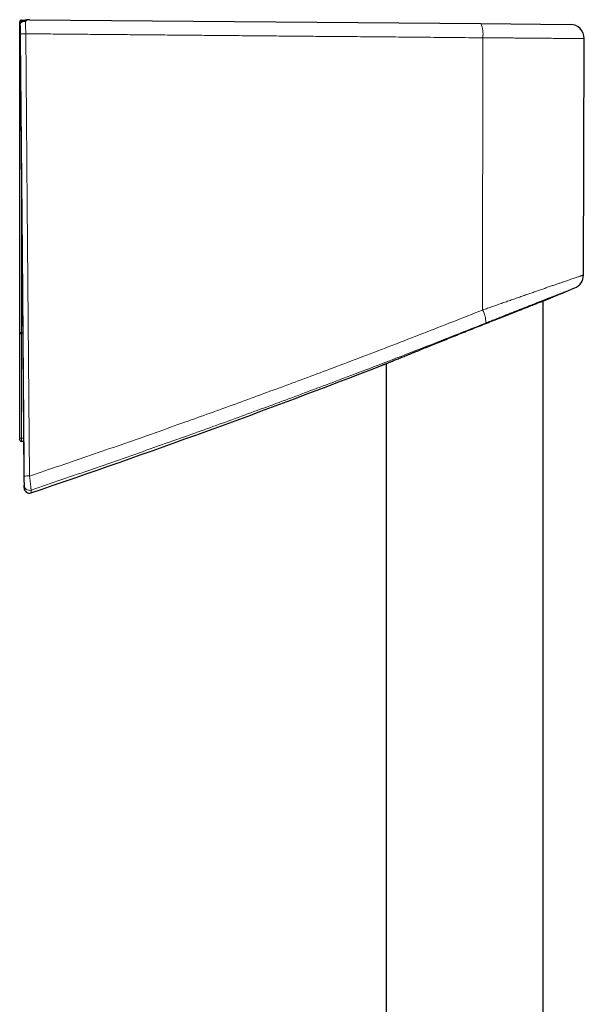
# Model space of a CAD drawing. Header units: millimetres. Extents: x 8 to 778, y 12 to 1829.
# Tile 335 of 335: x 616 to 680, y 1717 to 1829. Entities that reach past the tile are written whole.
import ezdxf

# ---------------------------------------------------------------- set-up
doc = ezdxf.new("R2010")
doc.units = ezdxf.units.MM

msp = doc.modelspace()

# ---------------------------------------------------------------- linework, layer by layer
at = {"color": 7, "linetype": 'Continuous', "lineweight": 30}
for p, q in [((616.13, 1826.67), (616.13, 1828.82)), ((616.33, 1829.02), (616.81, 1829.02)), ((617.22, 1829.07), (668.46, 1828.62)), ((617.22, 1829.07), (617.22, 1829.07)), ((668.46, 1828.62), (678.63, 1828.53)), ((616.13, 1826.27), (616.13, 1826.67)), ((616.13, 1793.54), (616.13, 1826.27)), ((680.12, 1800.07), (680.21, 1826.93)), ((675.53, 1504.9), (675.53, 1797.13)), ((676.35, 1797.45), (676.35, 1797.45)), ((616.13, 1793.46), (616.13, 1793.54)), ((616.13, 1781.59), (616.13, 1793.46)), ((657.2, 1789.8), (657.2, 1789.8)), ((657.73, 1790.02), (657.73, 1505.03)), ((616.13, 1781.37), (616.13, 1781.59)), ((616.57, 1781.17), (616.33, 1781.17)), ((616.61, 1777.17), (616.62, 1775.9))]:
    msp.add_line(p, q, dxfattribs=at)
at = {"color": 8, "linetype": 'Continuous', "lineweight": 0}
for p, q in [((616.13, 1828.82), (616.34, 1828.82)), ((616.34, 1828.82), (616.34, 1828.8)), ((616.36, 1828.82), (616.34, 1828.82)), ((668.68, 1827.02), (668.67, 1796.1)), ((616.13, 1826.67), (616.18, 1826.67)), ((616.33, 1809.76), (616.33, 1793.54)), ((616.33, 1793.54), (616.32, 1793.41)), ((616.33, 1793.54), (616.47, 1793.54)), ((616.32, 1793.41), (616.32, 1781.54)), ((616.47, 1793.41), (616.32, 1793.41)), ((616.32, 1781.54), (616.57, 1781.54))]:
    msp.add_line(p, q, dxfattribs=at)
at = {"color": 7, "linetype": 'Continuous', "lineweight": 30, "flags": 128}
msp.add_lwpolyline([(616.16, 1828.26), (616.17, 1827.04), (616.25, 1818.9), (616.39, 1802.61), (616.6, 1778.8)], dxfattribs=at)
at = {"color": 8, "linetype": 'Continuous', "lineweight": 0, "flags": 128}
for points in [[(616.61, 1777.24), (616.44, 1796.63), (616.17, 1827.46)], [(616.81, 1827.47), (616.98, 1808.08), (617.25, 1777.25)], [(616.32, 1793.41), (616.29, 1793.41), (616.25, 1793.41), (616.21, 1793.42), (616.18, 1793.42), (616.16, 1793.43), (616.14, 1793.44), (616.13, 1793.45), (616.13, 1793.46)], [(616.32, 1781.54), (616.29, 1781.54), (616.25, 1781.54), (616.21, 1781.54), (616.18, 1781.55), (616.16, 1781.56), (616.14, 1781.57), (616.13, 1781.58), (616.13, 1781.59)]]:
    msp.add_lwpolyline(points, dxfattribs=at)
at = {"color": 7, "linetype": 'Continuous', "lineweight": 30}
for centre, radius, start, end in [((616.33, 1828.82), 0.2, 89.3, 180), ((678.61, 1826.93), 1.6, 359.8007, 89.5), ((616.33, 1826.67), 0.2, 180, 222.2663), ((678.52, 1800.08), 1.6, 292.4492, 359.7652), ((295.77, 2722.2), 1000, 292.36936, 292.54178), ((295.77, 2722.2), 1000, 288.76193, 291.18751), ((616.33, 1781.37), 0.2, 180, 270), ((617.22, 1775.91), 0.6, 180.0864, 288.7824)]:
    msp.add_arc(centre, radius, start, end, dxfattribs=at)
at = {"color": 8, "linetype": 'Continuous', "lineweight": 0}
for centre, radius, start, end in [((615.5, 1828.88), 0.839, 355.9019, 9.5999), ((665.82, 1827.43), 2.9, 351.8604, 24.3445), ((616.28, 1868.88), 41.42, 269.8426, 270.7231), ((616.17, 1817.25), 9.02, 89.9536, 90.3089), ((666.05, 1794.69), 2.98, 358.6994, 28.2764), ((616.28, 1739.42), 54.12, 89.9471, 90.1588), ((616.72, 1818.63), 41.38, 269.8417, 270.7235), ((617.22, 1776.22), 0.6, 180.5293, 288.7625)]:
    msp.add_arc(centre, radius, start, end, dxfattribs=at)
msp.add_ellipse((616.33, 1781.67), major_axis=(0, 0.5), ratio=0.001, start_param=1.849697, end_param=3.141593, dxfattribs=at)
at = {"color": 7, "linetype": 'Continuous', "lineweight": 30}
for points, knots in [([(616.16, 1828.43), (616.16, 1828.46), (616.17, 1828.52), (616.19, 1828.61), (616.23, 1828.69), (616.28, 1828.76), (616.34, 1828.81), (616.42, 1828.86), (616.51, 1828.89), (616.6, 1828.91), (616.69, 1828.91), (616.75, 1828.9), (616.78, 1828.9), (616.78, 1828.9)], [0, 0, 0, 0, 0.097384, 0.197672, 0.29503, 0.395073, 0.495037, 0.597737, 0.700696, 0.806516, 0.898405, 0.992252, 1, 1, 1, 1]), ([(616.16, 1828.43), (616.16, 1828.41), (616.16, 1828.37), (616.16, 1828.31), (616.16, 1828.27), (616.16, 1828.26)], [0, 0, 0, 0, 0.4047575, 0.8225142, 1, 1, 1, 1]), ([(617.22, 1829.07), (617.2, 1829.07), (617.15, 1829.07), (617.05, 1829.06), (616.94, 1829.05), (616.83, 1829.02), (616.72, 1828.99), (616.62, 1828.96), (616.51, 1828.91), (616.44, 1828.87), (616.39, 1828.84), (616.38, 1828.84)], [0, 0, 0, 0, 0.057977, 0.18665, 0.315584, 0.444696, 0.575994, 0.705185, 0.831709, 0.95589, 1, 1, 1, 1]), ([(657.2, 1789.8), (657.2, 1789.8), (657.19, 1789.8), (657.2, 1789.8), (657.23, 1789.81), (657.27, 1789.83), (657.32, 1789.85), (657.39, 1789.88), (657.47, 1789.91), (657.57, 1789.95), (657.68, 1790), (657.81, 1790.05), (657.95, 1790.11), (658.1, 1790.17), (658.26, 1790.23), (658.44, 1790.31), (658.64, 1790.39), (658.86, 1790.48), (659.09, 1790.57), (659.34, 1790.68), (659.61, 1790.78), (659.89, 1790.89), (660.18, 1791.01), (660.48, 1791.13), (660.78, 1791.26), (661.09, 1791.38), (661.42, 1791.51), (661.75, 1791.65), (662.09, 1791.79), (662.44, 1791.93), (662.8, 1792.07), (663.17, 1792.22), (663.55, 1792.37), (663.93, 1792.53), (664.33, 1792.69), (664.73, 1792.85), (665.13, 1793.01), (665.54, 1793.17), (665.95, 1793.34), (666.37, 1793.51), (666.79, 1793.68), (667.22, 1793.85), (667.64, 1794.02), (668.07, 1794.19), (668.5, 1794.36), (668.93, 1794.53), (669.35, 1794.7), (669.77, 1794.86), (670.18, 1795.02), (670.58, 1795.18), (670.97, 1795.34), (671.36, 1795.49), (671.74, 1795.64), (672.12, 1795.79), (672.49, 1795.94), (672.81, 1796.06), (673.08, 1796.17), (673.32, 1796.26), (673.54, 1796.35), (673.79, 1796.45), (674.05, 1796.55), (674.33, 1796.66), (674.59, 1796.76), (674.84, 1796.86), (675.04, 1796.94), (675.21, 1797.01), (675.35, 1797.06), (675.48, 1797.11), (675.62, 1797.17), (675.76, 1797.22), (675.88, 1797.27), (675.98, 1797.31), (676.06, 1797.34), (676.13, 1797.37), (676.2, 1797.39), (676.26, 1797.42), (676.31, 1797.44), (676.34, 1797.45), (676.35, 1797.45), (676.35, 1797.45), (676.35, 1797.45)], [0, 0, 0, 0, 0.002082, 0.014942, 0.026753, 0.038584, 0.050573, 0.062562, 0.074636, 0.08671, 0.098946, 0.111204, 0.123063, 0.134923, 0.14686, 0.158796, 0.171961, 0.185151, 0.198529, 0.211907, 0.225385, 0.238863, 0.25253, 0.266223, 0.279385, 0.292569, 0.305915, 0.31926, 0.332691, 0.346121, 0.359715, 0.373329, 0.387231, 0.401155, 0.41525, 0.429345, 0.443532, 0.457718, 0.47208, 0.486465, 0.501028, 0.51564, 0.530277, 0.545096, 0.559941, 0.574973, 0.590033, 0.605148, 0.619748, 0.634402, 0.649082, 0.663962, 0.678871, 0.693987, 0.709134, 0.724346, 0.734821, 0.745296, 0.755816, 0.766336, 0.78057, 0.794834, 0.809308, 0.823814, 0.838385, 0.84812, 0.857855, 0.867632, 0.877408, 0.890634, 0.903887, 0.913976, 0.924064, 0.934203, 0.944341, 0.956497, 0.968674, 0.981024, 0.993375, 1, 1, 1, 1]), ([(616.6, 1778.8), (616.6, 1778.71), (616.6, 1778.53), (616.6, 1778.28), (616.6, 1778.05), (616.6, 1777.84), (616.6, 1777.67), (616.61, 1777.53), (616.61, 1777.44), (616.61, 1777.43), (616.61, 1777.42)], [0, 0, 0, 0, 0.125756, 0.250935, 0.376054, 0.500993, 0.62545, 0.749409, 0.873612, 1, 1, 1, 1]), ([(616.61, 1777.42), (616.61, 1777.35), (616.61, 1777.21), (616.61, 1777.15), (616.61, 1777.17), (616.61, 1777.17)], [0, 0, 0, 0, 0.499378, 0.999825, 1, 1, 1, 1]), ([(616.62, 1775.9), (616.62, 1775.9), (616.62, 1775.9), (616.62, 1775.91), (616.62, 1775.93), (616.62, 1775.96), (616.62, 1776.01), (616.62, 1776.06), (616.62, 1776.13), (616.62, 1776.19), (616.62, 1776.22)], [0, 0, 0, 0, 0.015012, 0.155719, 0.296433, 0.437154, 0.577856, 0.718562, 0.859279, 1, 1, 1, 1])]:
    msp.add_open_spline(points, degree=3, knots=knots, dxfattribs=at)
at = {"color": 8, "linetype": 'Continuous', "lineweight": 0}
for points, knots in [([(616.17, 1827.46), (616.17, 1827.52), (616.17, 1827.63), (616.17, 1827.8), (616.17, 1827.95), (616.17, 1828.09), (616.16, 1828.21), (616.16, 1828.31), (616.16, 1828.39), (616.16, 1828.42), (616.16, 1828.43)], [0, 0, 0, 0, 0.127782, 0.255564, 0.383346, 0.511129, 0.638931, 0.766734, 0.883367, 1, 1, 1, 1]), ([(617.22, 1829.07), (617.19, 1829.07), (617.13, 1829.06), (617.04, 1829.04), (616.94, 1829), (616.86, 1828.95), (616.81, 1828.91), (616.78, 1828.9)], [0, 0, 0, 0, 0.208978, 0.419373, 0.634357, 0.850995, 1, 1, 1, 1]), ([(616.78, 1828.9), (616.79, 1828.87), (616.79, 1828.82), (616.79, 1828.72), (616.79, 1828.6), (616.8, 1828.47), (616.8, 1828.32), (616.8, 1828.16), (616.8, 1828), (616.81, 1827.82), (616.81, 1827.65), (616.81, 1827.53), (616.81, 1827.47)], [0, 0, 0, 0, 0.081725, 0.183638, 0.285875, 0.387788, 0.489713, 0.591962, 0.693887, 0.795817, 0.89807, 1, 1, 1, 1]), ([(668.68, 1827.02), (667.63, 1827.02), (665.52, 1827.04), (662.35, 1827.07), (659.18, 1827.1), (656.01, 1827.13), (653.15, 1827.15), (650.59, 1827.17), (648.35, 1827.19), (646.1, 1827.21), (643.86, 1827.23), (641.61, 1827.25), (639.36, 1827.27), (637.11, 1827.29), (634.86, 1827.31), (632.6, 1827.33), (630.35, 1827.35), (628.1, 1827.37), (625.84, 1827.39), (623.58, 1827.41), (621.32, 1827.43), (619.07, 1827.45), (617.56, 1827.46), (616.81, 1827.47)], [0, 0, 0, 0, 0.061311, 0.122621, 0.183934, 0.245252, 0.306573, 0.349883, 0.393194, 0.436507, 0.479821, 0.523142, 0.566464, 0.609788, 0.653112, 0.696466, 0.739821, 0.783177, 0.826534, 0.869899, 0.913265, 0.956632, 1, 1, 1, 1]), ([(680.21, 1826.93), (680.21, 1826.93), (680.21, 1826.93), (680.19, 1826.93), (680.16, 1826.93), (680.13, 1826.93), (680.08, 1826.93), (680.01, 1826.93), (679.92, 1826.93), (679.79, 1826.93), (679.64, 1826.93), (679.46, 1826.93), (679.26, 1826.93), (679.03, 1826.94), (678.79, 1826.94), (678.52, 1826.94), (678.23, 1826.94), (677.93, 1826.94), (677.6, 1826.95), (677.25, 1826.95), (676.89, 1826.95), (676.5, 1826.95), (676.09, 1826.96), (675.7, 1826.96), (675.34, 1826.96), (675.03, 1826.97), (674.73, 1826.97), (674.45, 1826.97), (674.15, 1826.97), (673.79, 1826.98), (673.36, 1826.98), (672.85, 1826.98), (672.33, 1826.99), (671.85, 1826.99), (671.42, 1826.99), (671.04, 1827), (670.66, 1827), (670.27, 1827), (669.88, 1827.01), (669.49, 1827.01), (669.09, 1827.01), (668.82, 1827.01), (668.68, 1827.02)], [0, 0, 0, 0, 0.017474, 0.043513, 0.062318, 0.081124, 0.099983, 0.118842, 0.148121, 0.177451, 0.207067, 0.236684, 0.266512, 0.29634, 0.326466, 0.356647, 0.385926, 0.415256, 0.444873, 0.474489, 0.504318, 0.534146, 0.564272, 0.594454, 0.616345, 0.638258, 0.65665, 0.675043, 0.693486, 0.711929, 0.741838, 0.771801, 0.802008, 0.832271, 0.853089, 0.873907, 0.894798, 0.915689, 0.936729, 0.957769, 0.978885, 1, 1, 1, 1]), ([(668.67, 1796.1), (668.86, 1796.17), (669.24, 1796.3), (669.81, 1796.5), (670.38, 1796.7), (670.95, 1796.9), (671.51, 1797.09), (672.07, 1797.29), (672.62, 1797.48), (673.15, 1797.67), (673.67, 1797.85), (674.17, 1798.02), (674.66, 1798.19), (675.14, 1798.36), (675.61, 1798.52), (676.06, 1798.68), (676.49, 1798.83), (676.9, 1798.97), (677.28, 1799.1), (677.62, 1799.22), (677.95, 1799.33), (678.26, 1799.44), (678.55, 1799.54), (678.82, 1799.63), (679.07, 1799.72), (679.29, 1799.79), (679.47, 1799.85), (679.63, 1799.91), (679.77, 1799.96), (679.89, 1800), (679.98, 1800.03), (680.05, 1800.05), (680.1, 1800.07), (680.12, 1800.08), (680.12, 1800.07), (680.12, 1800.07)], [0, 0, 0, 0, 0.0313346, 0.0627219, 0.0943582, 0.1260494, 0.1581393, 0.1902876, 0.2226997, 0.2551732, 0.2866547, 0.318194, 0.3500115, 0.3818905, 0.4142181, 0.4466121, 0.4793052, 0.5120692, 0.5421119, 0.5722112, 0.6025829, 0.6330147, 0.6638854, 0.694821, 0.7260487, 0.7573452, 0.7854651, 0.8136361, 0.8421006, 0.8705651, 0.8992484, 0.9279317, 0.956925, 0.9859762, 1, 1, 1, 1]), ([(679.13, 1798.6), (679.13, 1798.6), (679.13, 1798.6), (679.11, 1798.6), (679.07, 1798.58), (679.01, 1798.56), (678.93, 1798.53), (678.83, 1798.49), (678.71, 1798.44), (678.57, 1798.38), (678.4, 1798.32), (678.21, 1798.25), (678, 1798.16), (677.77, 1798.07), (677.52, 1797.97), (677.25, 1797.87), (676.95, 1797.75), (676.63, 1797.63), (676.3, 1797.5), (675.95, 1797.36), (675.57, 1797.21), (675.18, 1797.06), (674.78, 1796.9), (674.35, 1796.73), (673.91, 1796.56), (673.45, 1796.38), (672.99, 1796.19), (672.52, 1796.01), (672.05, 1795.82), (671.57, 1795.63), (671.08, 1795.44), (670.58, 1795.24), (670.07, 1795.04), (669.55, 1794.83), (669.2, 1794.69), (669.02, 1794.62)], [0, 0, 0, 0, 0.013917, 0.041886, 0.069855, 0.098042, 0.126229, 0.154867, 0.183505, 0.212371, 0.241238, 0.271147, 0.301181, 0.331278, 0.361823, 0.392432, 0.423494, 0.454621, 0.485877, 0.517376, 0.549004, 0.580694, 0.612839, 0.645047, 0.677714, 0.710445, 0.743306, 0.774801, 0.806407, 0.838068, 0.870124, 0.902236, 0.934748, 0.967317, 1, 1, 1, 1]), ([(617.25, 1777.25), (618.4, 1777.64), (620.71, 1778.42), (624.17, 1779.61), (627.63, 1780.8), (631.08, 1782.01), (634.33, 1783.17), (637.38, 1784.26), (640.25, 1785.29), (643.1, 1786.34), (645.96, 1787.39), (648.8, 1788.44), (651.84, 1789.58), (655.06, 1790.8), (658.47, 1792.11), (661.88, 1793.43), (665.28, 1794.76), (667.54, 1795.65), (668.67, 1796.1)], [0, 0, 0, 0, 0.066569, 0.13314, 0.199712, 0.266283, 0.332851, 0.388364, 0.443878, 0.499391, 0.554828, 0.610265, 0.665702, 0.73256, 0.79942, 0.866281, 0.933142, 1, 1, 1, 1]), ([(669.02, 1794.62), (667.89, 1794.17), (665.64, 1793.28), (662.24, 1791.94), (658.84, 1790.62), (655.43, 1789.31), (652.2, 1788.09), (649.15, 1786.94), (646.29, 1785.88), (643.43, 1784.82), (640.57, 1783.77), (637.7, 1782.73), (634.63, 1781.63), (631.35, 1780.47), (627.88, 1779.25), (624.39, 1778.04), (620.91, 1776.84), (618.58, 1776.05), (617.41, 1775.65)], [0, 0, 0, 0, 0.0665688, 0.1331398, 0.1997115, 0.2662824, 0.3328512, 0.3883635, 0.4438761, 0.4993883, 0.5548267, 0.6102655, 0.6657039, 0.7325617, 0.7994216, 0.8662824, 0.9331423, 1, 1, 1, 1]), ([(616.62, 1776.22), (616.62, 1776.22), (616.62, 1776.23), (616.62, 1776.28), (616.62, 1776.35), (616.62, 1776.44), (616.62, 1776.56), (616.61, 1776.69), (616.61, 1776.85), (616.61, 1776.99), (616.61, 1777.13), (616.61, 1777.2), (616.61, 1777.24)], [0, 0, 0, 0, 0.102649, 0.208306, 0.310949, 0.416501, 0.520563, 0.627408, 0.735952, 0.847356, 0.923234, 1, 1, 1, 1]), ([(617.25, 1777.25), (617.25, 1777.19), (617.27, 1777.07), (617.29, 1776.89), (617.31, 1776.72), (617.33, 1776.55), (617.35, 1776.4), (617.36, 1776.26), (617.37, 1776.13), (617.39, 1776.01), (617.4, 1775.91), (617.4, 1775.83), (617.41, 1775.75), (617.41, 1775.7), (617.41, 1775.67), (617.41, 1775.66), (617.41, 1775.65)], [0, 0, 0, 0, 0.075081, 0.150161, 0.222719, 0.295488, 0.36804, 0.438298, 0.508756, 0.579008, 0.648955, 0.719107, 0.78905, 0.859296, 0.929754, 1, 1, 1, 1]), ([(617.41, 1775.65), (617.41, 1775.63), (617.41, 1775.57), (617.41, 1775.5), (617.41, 1775.44), (617.41, 1775.4), (617.41, 1775.36), (617.41, 1775.35), (617.41, 1775.34), (617.41, 1775.34), (617.41, 1775.34)], [0, 0, 0, 0, 0.140651, 0.281302, 0.421968, 0.562634, 0.703285, 0.843936, 0.984602, 1, 1, 1, 1])]:
    msp.add_open_spline(points, degree=3, knots=knots, dxfattribs=at)

doc.saveas('drawing.dxf')
